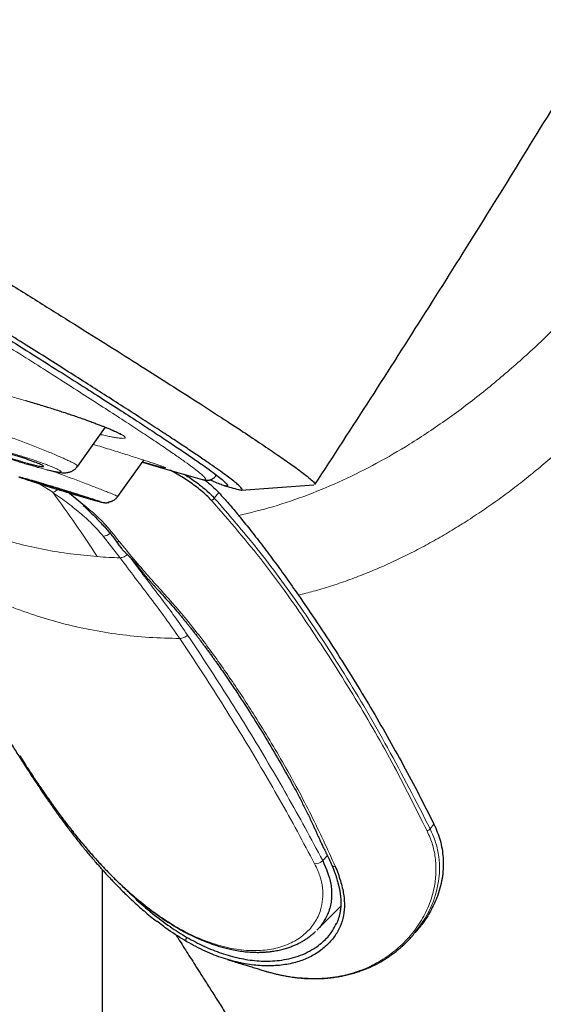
# Model space of a CAD drawing. Header units: millimetres. Extents: x 8 to 1023, y 12 to 832.
# Tile 414 of 656: x 924 to 941, y 115 to 148. Entities that reach past the tile are written whole.
import ezdxf

# ---------------------------------------------------------------- set-up
doc = ezdxf.new("R2010")
doc.units = ezdxf.units.MM

msp = doc.modelspace()

# ---------------------------------------------------------------- linework, layer by layer
at = {"color": 7, "linetype": 'Continuous', "lineweight": 30}
for p, q in [((925.593, 133.027), (926.523, 134.324)), ((926.927, 132.021), (927.797, 133.235)), ((930.187, 132.719), (930.186, 132.719)), ((930.191, 132.717), (930.205, 132.739)), ((929.74, 132.591), (929.744, 132.59)), ((931.034, 132.236), (933.455, 132.408)), ((925.325, 132.136), (925.821, 131.721)), ((923.662, 123.397), (923.856, 123.097)), ((926.422, 96.224), (926.422, 119.597)), ((933.551, 117.594), (934.348, 118.402)), ((936.826, 117.513), (936.931, 117.64)), ((931.842, 116.239), (931.85, 116.236))]:
    msp.add_line(p, q, dxfattribs=at)
at = {"color": 8, "linetype": 'Continuous', "lineweight": 0}
for p, q in [((924.762, 132.165), (924.338, 132.436)), ((930.288, 132.153), (930.139, 131.972)), ((927, 129.991), (926.441, 130.701)), ((937.451, 121.12), (937.324, 120.966)), ((933.747, 119.913), (933.904, 120.077))]:
    msp.add_line(p, q, dxfattribs=at)
at = {"color": 8, "linetype": 'Continuous', "lineweight": 0, "flags": 128}
msp.add_lwpolyline([(923.87, 135.211), (923.866, 135.211), (923.852, 135.215)], dxfattribs=at)
at = {"color": 7, "linetype": 'Continuous', "lineweight": 30, "flags": 128}
msp.add_lwpolyline([(927.749, 133.165), (928.42, 132.969), (929.74, 132.59)], dxfattribs=at)
at = {"color": 7, "linetype": 'Continuous', "lineweight": 30}
msp.add_arc((989.766, 344.243), 220, 254.36108, 254.49278, dxfattribs=at)
at = {"color": 8, "linetype": 'Continuous', "lineweight": 0}
for centre, radius, start, end in [((929.932, 132.124), 0.257, 297.081, 323.6613), ((926.425, 131.062), 0.361, 272.5257, 313.5618), ((926.934, 130.594), 0.0812, 220.7793, 300.524), ((937.142, 121.129), 0.244, 289.1897, 318.2436), ((933.492, 120.167), 0.36, 267.71, 315.0873), ((934.128, 119.802), 0.0874, 208.6791, 294.5896)]:
    msp.add_arc(centre, radius, start, end, dxfattribs=at)
at = {"color": 7, "linetype": 'Continuous', "lineweight": 30}
for points, knots in [([(853.093, 180.925), (853.705, 180.571), (854.928, 179.865), (856.83, 178.763), (858.775, 177.634), (860.764, 176.477), (862.794, 175.294), (864.859, 174.088), (867.074, 172.793), (869.439, 171.407), (871.956, 169.929), (874.5, 168.433), (877.063, 166.923), (879.639, 165.402), (882.099, 163.947), (884.436, 162.562), (886.646, 161.251), (888.848, 159.942), (891.038, 158.638), (893.211, 157.343), (895.363, 156.057), (897.491, 154.784), (899.591, 153.526), (901.658, 152.285), (903.69, 151.064), (905.681, 149.864), (907.629, 148.688), (909.53, 147.539), (911.482, 146.356), (913.471, 145.147), (915.479, 143.924), (917.404, 142.747), (919.24, 141.622), (920.982, 140.55), (922.548, 139.582), (923.949, 138.713), (925.198, 137.934), (926.366, 137.203), (927.452, 136.519), (928.453, 135.884), (929.369, 135.299), (930.197, 134.765), (930.936, 134.283), (931.584, 133.854), (932.14, 133.479), (932.602, 133.16), (932.969, 132.896), (933.242, 132.687), (933.424, 132.53), (933.507, 132.44), (933.481, 132.431), (933.474, 132.428)], [0, 0, 0, 0, 0.019766, 0.03953, 0.059293, 0.079056, 0.098819, 0.118582, 0.138344, 0.161401, 0.184459, 0.207518, 0.230575, 0.253632, 0.276689, 0.296452, 0.316216, 0.335979, 0.355744, 0.375509, 0.395272, 0.415035, 0.434799, 0.454562, 0.474325, 0.494089, 0.513852, 0.533616, 0.553381, 0.576439, 0.599496, 0.622553, 0.64561, 0.668666, 0.691722, 0.711486, 0.73125, 0.751013, 0.770777, 0.790542, 0.810307, 0.830071, 0.849836, 0.8696, 0.889363, 0.909127, 0.92889, 0.948653, 0.968416, 0.991473, 1, 1, 1, 1]), ([(930.947, 132.254), (930.965, 132.248), (931.02, 132.232), (931.06, 132.235), (931.07, 132.262), (931.03, 132.318), (930.948, 132.398), (930.828, 132.5), (930.667, 132.626), (930.465, 132.776), (930.222, 132.95), (929.931, 133.153), (929.587, 133.388), (929.186, 133.657), (928.739, 133.953), (928.244, 134.277), (927.703, 134.628), (927.114, 135.007), (926.497, 135.401), (925.858, 135.809), (925.202, 136.224), (924.511, 136.66), (923.786, 137.116), (923.025, 137.593), (922.206, 138.103), (921.327, 138.65), (920.384, 139.234), (919.402, 139.84), (918.381, 140.469), (917.32, 141.121), (916.221, 141.795), (915.12, 142.47), (914.022, 143.141), (912.934, 143.805), (911.822, 144.483), (910.686, 145.174), (909.527, 145.878), (908.361, 146.585), (907.192, 147.292), (906.02, 148), (904.829, 148.719), (903.619, 149.449), (902.389, 150.189), (901.139, 150.941), (899.874, 151.7), (898.579, 152.478), (897.256, 153.272), (895.902, 154.082), (894.538, 154.899), (893.164, 155.72), (891.78, 156.546), (890.407, 157.365), (889.048, 158.174), (887.704, 158.974), (886.352, 159.777), (884.994, 160.583), (883.63, 161.392), (882.259, 162.204), (880.888, 163.016), (879.5, 163.837), (878.1, 164.665), (876.683, 165.501), (875.272, 166.334), (873.866, 167.162), (872.466, 167.986), (871.094, 168.792), (869.752, 169.58), (868.44, 170.349), (867.137, 171.113), (865.842, 171.87), (864.555, 172.622), (863.277, 173.368), (862.012, 174.106), (860.743, 174.845), (859.475, 175.583), (858.21, 176.319), (856.966, 177.041), (855.743, 177.75), (854.541, 178.446), (853.759, 178.897), (853.367, 179.124)], [0, 0, 0, 0, 0.006582, 0.020553, 0.03456, 0.048683, 0.061606, 0.074483, 0.087327, 0.100149, 0.11296, 0.125771, 0.139698, 0.153613, 0.167528, 0.181461, 0.195425, 0.209436, 0.22354, 0.236439, 0.2493, 0.262133, 0.274951, 0.287766, 0.300591, 0.314522, 0.32845, 0.342391, 0.356359, 0.370372, 0.384445, 0.398534, 0.411395, 0.424217, 0.437011, 0.449789, 0.462563, 0.475345, 0.487561, 0.499776, 0.512, 0.524244, 0.536517, 0.548828, 0.561188, 0.573463, 0.586272, 0.599056, 0.611825, 0.624591, 0.637363, 0.650151, 0.662356, 0.674569, 0.6868, 0.699058, 0.711352, 0.72369, 0.736082, 0.748363, 0.761176, 0.773967, 0.786746, 0.799524, 0.812309, 0.825112, 0.837304, 0.849501, 0.861714, 0.87395, 0.886219, 0.898528, 0.910887, 0.923199, 0.936046, 0.948861, 0.961654, 0.974435, 0.987214, 1, 1, 1, 1]), ([(933.489, 132.419), (934.107, 133.37), (935.344, 135.273), (937.175, 138.143), (938.988, 141.024), (940.781, 143.919), (942.364, 146.509), (943.341, 148.139), (943.734, 148.796)], [0, 0, 0, 0, 0.176202, 0.352414, 0.528631, 0.70485, 0.881065, 1, 1, 1, 1]), ([(921.834, 138.163), (922.17, 137.954), (922.841, 137.535), (923.778, 136.948), (924.662, 136.391), (925.488, 135.868), (926.258, 135.377), (926.956, 134.929), (927.583, 134.524), (928.142, 134.159), (928.644, 133.828), (929.089, 133.529), (929.484, 133.259), (929.825, 133.021), (930.107, 132.816), (930.325, 132.649), (930.477, 132.52), (930.565, 132.43), (930.587, 132.379), (930.547, 132.366), (930.451, 132.387), (930.291, 132.446), (930.139, 132.509), (930.022, 132.563), (929.998, 132.575)], [0, 0, 0, 0, 0.048164, 0.096263, 0.144374, 0.192569, 0.240921, 0.289448, 0.335085, 0.380618, 0.426109, 0.471617, 0.517203, 0.565167, 0.61311, 0.661101, 0.709206, 0.757493, 0.805952, 0.851556, 0.897094, 0.942622, 0.988193, 1, 1, 1, 1]), ([(923.87, 135.211), (923.945, 135.189), (924.09, 135.147), (924.31, 135.082), (924.522, 135.017), (924.727, 134.953), (924.923, 134.891), (925.12, 134.827), (925.316, 134.762), (925.508, 134.698), (925.683, 134.637), (925.842, 134.581), (925.995, 134.526), (926.14, 134.473), (926.274, 134.422), (926.387, 134.378), (926.482, 134.341), (926.56, 134.309), (926.622, 134.283), (926.675, 134.261), (926.739, 134.233), (926.815, 134.2), (926.887, 134.166), (926.943, 134.138), (926.981, 134.118), (927.007, 134.104), (927.02, 134.096), (927.025, 134.093), (927.028, 134.092), (927.028, 134.093), (927.028, 134.093)], [0, 0, 0, 0, 0.054476, 0.10706, 0.157739, 0.206486, 0.253268, 0.29806, 0.349154, 0.397343, 0.442635, 0.485055, 0.524652, 0.570239, 0.611477, 0.648342, 0.68081, 0.708863, 0.732488, 0.751882, 0.770805, 0.81142, 0.855699, 0.886402, 0.915711, 0.943536, 0.957576, 0.978271, 0.995718, 1, 1, 1, 1]), ([(923.872, 133.14), (923.842, 133.149), (923.78, 133.166), (923.668, 133.2), (923.536, 133.24), (923.388, 133.288), (923.246, 133.335), (923.115, 133.381), (922.997, 133.425), (922.894, 133.465), (922.81, 133.5), (922.745, 133.531), (922.703, 133.555), (922.684, 133.573), (922.69, 133.583), (922.721, 133.585), (922.778, 133.578), (922.858, 133.564), (922.961, 133.541), (923.081, 133.511), (923.216, 133.475), (923.361, 133.434), (923.511, 133.389), (923.661, 133.342), (923.807, 133.294), (923.945, 133.248), (924.071, 133.202), (924.184, 133.16), (924.28, 133.122), (924.357, 133.088), (924.413, 133.06), (924.447, 133.038), (924.456, 133.023), (924.441, 133.016), (924.4, 133.017), (924.334, 133.027), (924.246, 133.045), (924.137, 133.07), (924.012, 133.102), (923.919, 133.127), (923.872, 133.14)], [0, 0, 0, 0, 0.017723, 0.035446, 0.062718, 0.089988, 0.116528, 0.143065, 0.169015, 0.194961, 0.220696, 0.246429, 0.272425, 0.29842, 0.325065, 0.351712, 0.379119, 0.40653, 0.43445, 0.462374, 0.490316, 0.51826, 0.545744, 0.573226, 0.599993, 0.626757, 0.652857, 0.678955, 0.704704, 0.730451, 0.756314, 0.782176, 0.808592, 0.83501, 0.862191, 0.889376, 0.917042, 0.94471, 0.972354, 1, 1, 1, 1]), ([(924.574, 132.911), (924.58, 132.91), (924.619, 132.9), (924.681, 132.885), (924.759, 132.867), (924.829, 132.852), (924.892, 132.839), (924.948, 132.83), (924.996, 132.822), (925.046, 132.816), (925.102, 132.811), (925.159, 132.81), (925.224, 132.814), (925.289, 132.826), (925.339, 132.841), (925.381, 132.857), (925.415, 132.874), (925.443, 132.89), (925.484, 132.918), (925.538, 132.961), (925.574, 133.007), (925.591, 133.029)], [0, 0, 0, 0, 0.016449, 0.098709, 0.175151, 0.245705, 0.31934, 0.385719, 0.44507, 0.503565, 0.566017, 0.633237, 0.703449, 0.747007, 0.788982, 0.822035, 0.846134, 0.866066, 0.885862, 0.944062, 1, 1, 1, 1]), ([(924.14, 132.54), (924.106, 132.55), (924.038, 132.569), (923.948, 132.595), (923.867, 132.617), (923.797, 132.637), (923.738, 132.652), (923.691, 132.664), (923.657, 132.672), (923.637, 132.676), (923.63, 132.675), (923.638, 132.67), (923.659, 132.661), (923.698, 132.647), (923.757, 132.625), (923.844, 132.596), (923.949, 132.561), (924.072, 132.521), (924.212, 132.476), (924.366, 132.427), (924.53, 132.375), (924.701, 132.322), (924.876, 132.268), (925.052, 132.214), (925.229, 132.161), (925.403, 132.108), (925.571, 132.058), (925.729, 132.012), (925.863, 131.973), (925.974, 131.941), (926.065, 131.915), (926.145, 131.892), (926.215, 131.873), (926.274, 131.858), (926.321, 131.846), (926.355, 131.838), (926.375, 131.834), (926.382, 131.835), (926.374, 131.84), (926.353, 131.849), (926.314, 131.864), (926.254, 131.885), (926.168, 131.914), (926.062, 131.949), (925.939, 131.99), (925.799, 132.034), (925.645, 132.083), (925.481, 132.135), (925.311, 132.188), (925.136, 132.241), (924.959, 132.295), (924.783, 132.349), (924.61, 132.401), (924.442, 132.451), (924.283, 132.498), (924.187, 132.526), (924.14, 132.54)], [0, 0, 0, 0, 0.015507, 0.031239, 0.046808, 0.062453, 0.078414, 0.094045, 0.109502, 0.124946, 0.140483, 0.155963, 0.171559, 0.187438, 0.208436, 0.229159, 0.249973, 0.270534, 0.291249, 0.312484, 0.333275, 0.354264, 0.374972, 0.395744, 0.416471, 0.437493, 0.458582, 0.479352, 0.500142, 0.51571, 0.53121, 0.546802, 0.562643, 0.578239, 0.593873, 0.609637, 0.625108, 0.640605, 0.656069, 0.671669, 0.687576, 0.708606, 0.729321, 0.750088, 0.770727, 0.791436, 0.812579, 0.833512, 0.854236, 0.875081, 0.895741, 0.916445, 0.937535, 0.958321, 0.979267, 1, 1, 1, 1]), ([(930.049, 131.895), (929.935, 132.007), (929.715, 132.222), (929.321, 132.506), (928.979, 132.731), (928.747, 132.856), (928.666, 132.899)], [0, 0, 0, 0, 0.301003, 0.584832, 0.854753, 1, 1, 1, 1]), ([(929.126, 132.769), (929.167, 132.744), (929.341, 132.638), (929.603, 132.451), (929.903, 132.214), (930.063, 132.05), (930.139, 131.972)], [0, 0, 0, 0, 0.10403, 0.433132, 0.731543, 1, 1, 1, 1]), ([(929.742, 132.59), (929.755, 132.586), (929.779, 132.58), (929.814, 132.573), (929.845, 132.568), (929.873, 132.565), (929.898, 132.563), (929.921, 132.564), (929.941, 132.565), (929.959, 132.567), (929.975, 132.569), (929.988, 132.572), (929.998, 132.575), (930.007, 132.577), (930.017, 132.58), (930.028, 132.584), (930.042, 132.589), (930.058, 132.596), (930.082, 132.609), (930.116, 132.631), (930.157, 132.668), (930.179, 132.699), (930.19, 132.716)], [0, 0, 0, 0, 0.105223, 0.202661, 0.292302, 0.374134, 0.448144, 0.514321, 0.572653, 0.623132, 0.665748, 0.700497, 0.722632, 0.739734, 0.753254, 0.768701, 0.786625, 0.807034, 0.829929, 0.878357, 0.935086, 1, 1, 1, 1]), ([(925.02, 132.231), (924.988, 132.241), (924.923, 132.26), (924.808, 132.296), (924.678, 132.336), (924.537, 132.38), (924.407, 132.421), (924.291, 132.458), (924.193, 132.49), (924.114, 132.517), (924.056, 132.537), (924.02, 132.551), (924.009, 132.557), (924.021, 132.557), (924.058, 132.548), (924.12, 132.532), (924.205, 132.508), (924.311, 132.477), (924.436, 132.441), (924.575, 132.4), (924.723, 132.356), (924.875, 132.309), (925.026, 132.263), (925.173, 132.217), (925.31, 132.174), (925.435, 132.135), (925.544, 132.099), (925.635, 132.069), (925.706, 132.045), (925.756, 132.027), (925.783, 132.016), (925.786, 132.013), (925.764, 132.016), (925.717, 132.028), (925.646, 132.047), (925.553, 132.073), (925.44, 132.106), (925.31, 132.144), (925.169, 132.186), (925.07, 132.216), (925.02, 132.231)], [0, 0, 0, 0, 0.017723, 0.035446, 0.062718, 0.089988, 0.116528, 0.143065, 0.169015, 0.194961, 0.220696, 0.246429, 0.272425, 0.29842, 0.325065, 0.351712, 0.379119, 0.40653, 0.43445, 0.462374, 0.490316, 0.51826, 0.545744, 0.573226, 0.599993, 0.626757, 0.652857, 0.678955, 0.704704, 0.730451, 0.756314, 0.782176, 0.808592, 0.83501, 0.862191, 0.889376, 0.917042, 0.94471, 0.972354, 1, 1, 1, 1]), ([(929.827, 132.571), (929.91, 132.504), (930.076, 132.37), (930.217, 132.226), (930.288, 132.153)], [0, 0, 0, 0, 0.496669, 1, 1, 1, 1]), ([(926.62, 131.835), (926.619, 131.835), (926.618, 131.836), (926.62, 131.837), (926.622, 131.838), (926.625, 131.839), (926.627, 131.84), (926.629, 131.841), (926.634, 131.842), (926.642, 131.844), (926.653, 131.847), (926.67, 131.851), (926.693, 131.856), (926.716, 131.862), (926.744, 131.873), (926.777, 131.889), (926.813, 131.912), (926.851, 131.942), (926.889, 131.979), (926.912, 132.009), (926.924, 132.025)], [0, 0, 0, 0, 0.028118, 0.048201, 0.062873, 0.068613, 0.073706, 0.078655, 0.084008, 0.097501, 0.127858, 0.172303, 0.254889, 0.364972, 0.480292, 0.587608, 0.690049, 0.790918, 0.893357, 1, 1, 1, 1]), ([(930.288, 132.153), (930.4, 132.031), (930.627, 131.782), (930.843, 131.523), (930.953, 131.391)], [0, 0, 0, 0, 0.492118, 1, 1, 1, 1]), ([(925.779, 131.722), (925.795, 131.707), (925.841, 131.665), (925.952, 131.563), (926.103, 131.414), (926.278, 131.237), (926.423, 131.085), (926.546, 130.951), (926.653, 130.828), (926.765, 130.69), (926.836, 130.593), (926.873, 130.542)], [0, 0, 0, 0, 0.036436, 0.105435, 0.257716, 0.406226, 0.551768, 0.645515, 0.751582, 0.869852, 1, 1, 1, 1]), ([(926.376, 131.838), (926.393, 131.834), (926.425, 131.827), (926.464, 131.821), (926.497, 131.817), (926.525, 131.816), (926.548, 131.816), (926.568, 131.818), (926.583, 131.82), (926.595, 131.822), (926.605, 131.823), (926.612, 131.825), (926.617, 131.826), (926.624, 131.828), (926.628, 131.829), (926.628, 131.83), (926.627, 131.83)], [0, 0, 0, 0, 0.21484, 0.40029, 0.55277, 0.672722, 0.761415, 0.795273, 0.823592, 0.848642, 0.860917, 0.872923, 0.886204, 0.902233, 0.945563, 1, 1, 1, 1]), ([(930.95, 131.387), (931.074, 131.236), (931.331, 130.923), (931.715, 130.429), (932.113, 129.9), (932.525, 129.334), (932.798, 128.943), (932.939, 128.743)], [0, 0, 0, 0, 0.176807, 0.36519, 0.565171, 0.776769, 1, 1, 1, 1]), ([(926.873, 130.541), (926.903, 130.497), (926.961, 130.413), (927.045, 130.299), (927.124, 130.209), (927.2, 130.138), (927.27, 130.071), (927.339, 130.005), (927.408, 129.933), (927.472, 129.857), (927.532, 129.784), (927.587, 129.714), (927.645, 129.641), (927.698, 129.573), (927.744, 129.515), (927.777, 129.473), (927.805, 129.438), (927.83, 129.407), (927.856, 129.375), (927.886, 129.339), (927.92, 129.299), (927.965, 129.247), (928.025, 129.18), (928.097, 129.1), (928.172, 129.017), (928.296, 128.88), (928.465, 128.694), (928.678, 128.458), (928.844, 128.269), (928.967, 128.125), (929.049, 128.026), (929.131, 127.926), (929.211, 127.827), (929.286, 127.734), (929.35, 127.653), (929.403, 127.586), (929.447, 127.53), (929.487, 127.478), (929.527, 127.427), (929.573, 127.367), (929.63, 127.293), (929.698, 127.203), (929.771, 127.106), (929.849, 127.002), (929.927, 126.896), (930.005, 126.79), (930.081, 126.685), (930.154, 126.582), (930.252, 126.446), (930.371, 126.277), (930.511, 126.074), (930.648, 125.872), (930.784, 125.67), (931.036, 125.291), (931.396, 124.731), (931.856, 123.987), (932.299, 123.237), (932.646, 122.622), (932.905, 122.144), (933.081, 121.805), (933.253, 121.462), (933.38, 121.195), (933.467, 121.006), (933.515, 120.899), (933.564, 120.791), (933.614, 120.681), (933.666, 120.567), (933.725, 120.438), (933.796, 120.293), (933.878, 120.13), (933.967, 119.953), (934.023, 119.826), (934.052, 119.76)], [0, 0, 0, 0, 0.011495, 0.0218529, 0.0306472, 0.0379777, 0.0451879, 0.0525026, 0.0599459, 0.0679631, 0.0750513, 0.0812028, 0.0878493, 0.0957292, 0.1004785, 0.1044309, 0.1075829, 0.110292, 0.1133723, 0.1168541, 0.1207362, 0.1250164, 0.1325463, 0.1409934, 0.1495614, 0.1580222, 0.1830057, 0.2070289, 0.2311493, 0.2408305, 0.2506322, 0.2605529, 0.270567, 0.2798781, 0.2880847, 0.2942276, 0.299563, 0.3043559, 0.3093031, 0.3144445, 0.3219379, 0.3305658, 0.3403283, 0.3500037, 0.3603347, 0.3704926, 0.3804112, 0.3900907, 0.399531, 0.4189543, 0.4376659, 0.4563637, 0.4750608, 0.4937563, 0.5613495, 0.6289478, 0.6965447, 0.7641423, 0.7938958, 0.8236438, 0.8533745, 0.8833925, 0.8923716, 0.9014357, 0.9105865, 0.919825, 0.9292829, 0.9395742, 0.9528873, 0.9674484, 0.9831824, 1, 1, 1, 1]), ([(932.939, 128.743), (933.149, 128.437), (933.57, 127.824), (934.177, 126.895), (934.768, 125.956), (935.341, 125.007), (935.897, 124.049), (936.435, 123.081), (936.955, 122.105), (937.285, 121.449), (937.451, 121.12)], [0, 0, 0, 0, 0.122628, 0.245916, 0.369873, 0.494508, 0.619829, 0.745846, 0.872567, 1, 1, 1, 1]), ([(921.968, 126.064), (921.996, 126.018), (922.062, 125.908), (922.168, 125.735), (922.282, 125.55), (922.393, 125.371), (922.5, 125.2), (922.601, 125.038), (922.695, 124.888), (922.802, 124.717), (922.927, 124.517), (923.099, 124.241), (923.303, 123.915), (923.541, 123.537), (923.786, 123.152), (924.037, 122.764), (924.294, 122.376), (924.544, 122.007), (924.786, 121.658), (925.021, 121.33), (925.262, 121.006), (925.505, 120.69), (925.748, 120.385), (925.987, 120.095), (926.183, 119.867), (926.335, 119.694), (926.448, 119.568), (926.568, 119.437), (926.69, 119.305), (926.819, 119.17), (926.95, 119.035), (927.093, 118.891), (927.25, 118.738), (927.422, 118.576), (927.607, 118.406), (927.806, 118.232), (928.009, 118.061), (928.146, 117.953), (928.211, 117.901)], [0, 0, 0, 0, 0.018492, 0.044233, 0.068046, 0.089945, 0.112214, 0.132116, 0.149741, 0.16677, 0.193767, 0.221122, 0.263249, 0.306156, 0.349337, 0.392501, 0.435618, 0.478666, 0.515518, 0.55244, 0.589426, 0.626411, 0.662463, 0.697182, 0.730552, 0.746408, 0.761936, 0.778063, 0.796691, 0.81312, 0.831124, 0.850701, 0.871848, 0.894992, 0.919763, 0.946162, 0.974196, 1, 1, 1, 1]), ([(923.914, 123.008), (923.914, 123.007), (923.941, 122.968), (923.999, 122.877), (924.09, 122.74), (924.192, 122.587), (924.306, 122.417), (924.433, 122.232), (924.57, 122.035), (924.739, 121.795), (924.944, 121.513), (925.185, 121.19), (925.438, 120.865), (925.702, 120.538), (925.978, 120.212), (926.264, 119.89), (926.558, 119.575), (926.859, 119.271), (927.166, 118.98), (927.471, 118.709), (927.774, 118.458), (928.072, 118.227), (928.332, 118.041), (928.548, 117.897), (928.715, 117.791), (928.87, 117.697), (929.013, 117.615), (929.144, 117.544), (929.262, 117.482), (929.367, 117.43), (929.459, 117.386), (929.542, 117.348), (929.62, 117.313), (929.702, 117.278), (929.795, 117.239), (929.906, 117.196), (930.037, 117.147), (930.188, 117.096), (930.358, 117.043), (930.537, 116.995), (930.737, 116.949), (930.948, 116.91), (931.169, 116.881), (931.344, 116.867), (931.477, 116.862), (931.57, 116.861), (931.657, 116.861), (931.736, 116.864), (931.805, 116.868), (931.865, 116.872), (931.92, 116.877), (931.978, 116.883), (932.045, 116.891), (932.125, 116.903), (932.211, 116.918), (932.299, 116.935), (932.386, 116.956), (932.493, 116.984), (932.617, 117.022), (932.751, 117.072), (932.872, 117.124), (932.961, 117.167), (933.024, 117.201), (933.066, 117.224), (933.113, 117.252), (933.168, 117.286), (933.23, 117.327), (933.298, 117.376), (933.371, 117.432), (933.442, 117.492), (933.486, 117.534), (933.506, 117.554)], [0, 0, 0, 0, 0.000066, 0.009927, 0.02086, 0.032917, 0.0461, 0.061124, 0.076936, 0.093034, 0.118634, 0.144846, 0.171681, 0.199157, 0.227289, 0.255969, 0.284829, 0.313855, 0.343011, 0.372284, 0.399703, 0.427204, 0.454778, 0.471011, 0.486371, 0.500546, 0.513543, 0.525586, 0.536425, 0.546055, 0.55447, 0.561753, 0.568843, 0.576192, 0.584474, 0.594584, 0.60676, 0.620835, 0.636806, 0.654316, 0.671705, 0.693963, 0.715632, 0.736772, 0.746691, 0.756485, 0.765654, 0.773924, 0.781291, 0.787754, 0.793313, 0.799118, 0.806547, 0.815356, 0.825447, 0.835649, 0.845624, 0.855371, 0.873308, 0.889965, 0.905338, 0.920818, 0.926392, 0.932124, 0.938844, 0.946756, 0.955861, 0.965966, 0.977221, 0.989622, 1, 1, 1, 1]), ([(937.451, 121.12), (937.526, 120.944), (937.682, 120.578), (937.771, 119.995), (937.751, 119.38), (937.649, 118.969), (937.576, 118.763), (937.576, 118.763), (937.576, 118.763), (937.576, 118.763), (937.576, 118.763), (937.576, 118.763), (937.576, 118.762), (937.575, 118.761), (937.575, 118.759), (937.573, 118.754), (937.567, 118.738), (937.546, 118.683), (937.499, 118.57), (937.417, 118.389), (937.269, 118.115), (937.11, 117.853), (936.965, 117.693), (936.923, 117.647)], [0, 0, 0, 0, 0.145801, 0.302292, 0.470215, 0.650171, 0.650179, 0.650185, 0.650196, 0.650216, 0.650252, 0.65032, 0.650447, 0.650696, 0.651211, 0.652358, 0.655127, 0.664856, 0.698635, 0.751507, 0.82347, 0.949107, 1, 1, 1, 1]), ([(933.747, 119.913), (933.86, 119.649), (934.003, 119.313), (934.044, 118.928), (934.047, 118.726), (934.027, 118.524), (933.984, 118.322), (933.901, 118.09), (933.773, 117.86), (933.648, 117.687), (933.565, 117.613), (933.548, 117.597)], [0, 0, 0, 0, 0.292966, 0.372478, 0.454492, 0.539024, 0.626084, 0.72066, 0.85651, 0.969935, 1, 1, 1, 1]), ([(934.165, 119.723), (934.228, 119.56), (934.353, 119.234), (934.454, 118.788), (934.484, 118.372), (934.432, 117.984), (934.296, 117.624), (934.085, 117.297), (933.805, 117.009), (933.463, 116.768), (933.065, 116.583), (932.616, 116.461), (932.123, 116.403), (931.593, 116.413), (931.03, 116.495), (930.443, 116.653), (929.837, 116.883), (929.427, 117.105), (929.221, 117.216)], [0, 0, 0, 0, 0.062832, 0.125652, 0.188257, 0.250453, 0.312526, 0.374843, 0.437255, 0.499573, 0.561866, 0.624336, 0.686899, 0.749481, 0.812038, 0.874575, 0.937171, 1, 1, 1, 1]), ([(934.052, 119.76), (934.07, 119.714), (934.106, 119.626), (934.152, 119.504), (934.189, 119.395), (934.22, 119.299), (934.244, 119.216), (934.263, 119.145), (934.277, 119.087), (934.288, 119.042), (934.295, 119.008), (934.301, 118.981), (934.305, 118.96), (934.309, 118.943), (934.312, 118.923), (934.316, 118.902), (934.321, 118.871), (934.327, 118.831), (934.334, 118.781), (934.341, 118.718), (934.348, 118.643), (934.352, 118.554), (934.352, 118.46), (934.347, 118.373), (934.34, 118.3), (934.332, 118.245), (934.325, 118.199), (934.317, 118.157), (934.308, 118.117), (934.292, 118.055), (934.267, 117.971), (934.234, 117.882), (934.209, 117.826), (934.199, 117.805), (934.198, 117.802)], [0, 0, 0, 0, 0.058946, 0.112822, 0.161547, 0.205076, 0.24339, 0.276488, 0.304374, 0.324508, 0.340668, 0.354345, 0.362957, 0.370985, 0.380404, 0.391213, 0.403409, 0.425372, 0.450745, 0.479317, 0.521366, 0.567615, 0.618048, 0.672651, 0.708845, 0.739735, 0.765333, 0.787429, 0.810561, 0.834953, 0.89608, 0.961274, 0.995257, 1, 1, 1, 1]), ([(927.254, 118.905), (927.329, 118.829), (927.599, 118.558), (928.072, 118.157), (928.656, 117.708), (929.042, 117.473), (929.23, 117.359)], [0, 0, 0, 0, 0.1183115, 0.4253214, 0.7190048, 1, 1, 1, 1]), ([(929.221, 117.216), (929.015, 117.341), (928.68, 117.542), (928.351, 117.802), (928.225, 117.901)], [0, 0, 0, 0, 0.617694, 1, 1, 1, 1]), ([(929.23, 117.359), (929.418, 117.256), (929.803, 117.047), (930.283, 116.859), (930.672, 116.739), (930.968, 116.666), (931.264, 116.612), (931.559, 116.577), (931.858, 116.565), (932.162, 116.575), (932.473, 116.614), (932.785, 116.684), (933.092, 116.79), (933.452, 116.968), (933.795, 117.228), (934.06, 117.532), (934.164, 117.74), (934.204, 117.822)], [0, 0, 0, 0, 0.08421, 0.172224, 0.217735, 0.264267, 0.311841, 0.360476, 0.410657, 0.464726, 0.522697, 0.584583, 0.650394, 0.720141, 0.83696, 0.935777, 1, 1, 1, 1]), ([(928.859, 117.448), (928.872, 117.428), (928.917, 117.356), (929.011, 117.208), (929.145, 116.998), (929.3, 116.754), (929.465, 116.494), (929.657, 116.19), (929.877, 115.844), (930.123, 115.457), (930.377, 115.057), (930.639, 114.644), (930.889, 114.25), (931.125, 113.877), (931.346, 113.529), (931.568, 113.179), (931.789, 112.831), (932.029, 112.452), (932.288, 112.044), (932.566, 111.607), (932.842, 111.172), (933.116, 110.741), (933.388, 110.311), (933.658, 109.885), (933.894, 109.515), (934.092, 109.202), (934.251, 108.951), (934.403, 108.712), (934.547, 108.485), (934.683, 108.271), (934.809, 108.073), (934.925, 107.89), (935.031, 107.722), (935.131, 107.565), (935.223, 107.42), (935.304, 107.292), (935.377, 107.178), (935.444, 107.071), (935.515, 106.959), (935.592, 106.838), (935.674, 106.709), (935.768, 106.561), (935.873, 106.395), (935.991, 106.209), (936.117, 106.011), (936.245, 105.809), (936.376, 105.603), (936.508, 105.395), (936.646, 105.177), (936.791, 104.949), (936.941, 104.712), (937.097, 104.467), (937.347, 104.072), (937.689, 103.533), (938.148, 102.809), (938.631, 102.049), (939.136, 101.253), (939.554, 100.594), (939.886, 100.071), (940.133, 99.681), (940.379, 99.294), (940.621, 98.912), (940.856, 98.542), (941.079, 98.191), (941.288, 97.861), (941.485, 97.551), (941.674, 97.253), (941.854, 96.969), (942.022, 96.705), (942.177, 96.46), (942.32, 96.235), (942.458, 96.017), (942.595, 95.801), (942.733, 95.584), (942.872, 95.364), (943.018, 95.134), (943.17, 94.895), (943.329, 94.645), (943.49, 94.39), (943.656, 94.129), (943.835, 93.847), (944.029, 93.541), (944.238, 93.212), (944.456, 92.868), (944.683, 92.51), (944.919, 92.139), (945.163, 91.753), (945.417, 91.354), (945.675, 90.947), (945.935, 90.536), (946.196, 90.125), (946.456, 89.715), (946.715, 89.308), (946.97, 88.904), (947.271, 88.43), (947.616, 87.887), (948.003, 87.276), (948.384, 86.675), (948.76, 86.084), (949.129, 85.502), (949.442, 85.008), (949.699, 84.603), (949.898, 84.289), (950.089, 83.989), (950.271, 83.701), (950.446, 83.426), (950.613, 83.163), (950.77, 82.914), (950.919, 82.68), (951.035, 82.498), (951.12, 82.364), (951.178, 82.271), (951.241, 82.172), (951.311, 82.063), (951.388, 81.941), (951.472, 81.807), (951.565, 81.662), (951.665, 81.504), (951.774, 81.332), (951.891, 81.147), (952.018, 80.948), (952.152, 80.736), (952.295, 80.51), (952.445, 80.274), (952.603, 80.026), (952.767, 79.767), (952.939, 79.495), (953.121, 79.209), (953.311, 78.908), (953.512, 78.593), (953.72, 78.264), (953.937, 77.922), (954.162, 77.567), (954.395, 77.2), (954.553, 76.95), (954.634, 76.823)], [0, 0, 0, 0, 0.0014597, 0.005314, 0.0109444, 0.016958, 0.0233546, 0.0301343, 0.0393568, 0.0488932, 0.0587417, 0.0689023, 0.079375, 0.0878226, 0.0964427, 0.1050617, 0.1136396, 0.1221764, 0.1330055, 0.1437678, 0.1544632, 0.1650917, 0.1756534, 0.1861482, 0.1965388, 0.2030332, 0.2092217, 0.2151043, 0.2206812, 0.2259522, 0.2309174, 0.2353188, 0.2394483, 0.243306, 0.2468917, 0.2502056, 0.2527596, 0.2553058, 0.2580655, 0.2610394, 0.2642275, 0.2676297, 0.2719143, 0.2764963, 0.2813757, 0.2865526, 0.2914416, 0.2965691, 0.3019352, 0.3075399, 0.3133832, 0.3194643, 0.3256377, 0.342526, 0.3592845, 0.3790661, 0.3986638, 0.4180777, 0.4277157, 0.4373077, 0.4468538, 0.456311, 0.4654471, 0.4742276, 0.4821806, 0.4898175, 0.4971383, 0.5041429, 0.5108314, 0.5166375, 0.5221824, 0.527482, 0.5327671, 0.5381128, 0.5435191, 0.548986, 0.5550696, 0.5612266, 0.567457, 0.5738514, 0.580522, 0.5882933, 0.596409, 0.604869, 0.6136734, 0.6228222, 0.6323153, 0.6421528, 0.6523346, 0.6623296, 0.6725256, 0.6826415, 0.6926632, 0.7025906, 0.7124239, 0.7276859, 0.7427152, 0.7575119, 0.772076, 0.7864074, 0.8005061, 0.8085712, 0.8162966, 0.8236823, 0.8307284, 0.8375537, 0.8440269, 0.850148, 0.8559169, 0.8613338, 0.8636057, 0.8658126, 0.8681913, 0.870889, 0.8739057, 0.8771789, 0.8807597, 0.8846483, 0.8888444, 0.893433, 0.8983405, 0.903567, 0.9091124, 0.9149767, 0.9210468, 0.9274245, 0.9341099, 0.9411029, 0.9485557, 0.9563289, 0.9644225, 0.9728364, 0.9815706, 0.9906251, 1, 1, 1, 1]), ([(932.902, 116.018), (932.958, 116.012), (933.065, 116.001), (933.216, 115.992), (933.352, 115.987), (933.474, 115.986), (933.576, 115.987), (933.66, 115.989), (933.728, 115.993), (933.793, 115.996), (933.85, 116.001), (933.899, 116.005), (933.933, 116.008), (933.963, 116.011), (934, 116.015), (934.054, 116.021), (934.124, 116.03), (934.211, 116.042), (934.309, 116.059), (934.412, 116.078), (934.511, 116.1), (934.606, 116.122), (934.699, 116.147), (934.789, 116.172), (934.878, 116.2), (934.959, 116.227), (935.033, 116.253), (935.098, 116.277), (935.152, 116.298), (935.197, 116.316), (935.238, 116.333), (935.282, 116.352), (935.335, 116.375), (935.4, 116.405), (935.475, 116.441), (935.556, 116.482), (935.637, 116.526), (935.733, 116.581), (935.841, 116.646), (935.957, 116.722), (936.051, 116.788), (936.127, 116.844), (936.189, 116.892), (936.253, 116.943), (936.324, 117.002), (936.398, 117.066), (936.474, 117.137), (936.553, 117.213), (936.64, 117.302), (936.71, 117.377), (936.749, 117.423), (936.759, 117.435)], [0, 0, 0, 0, 0.035366, 0.0677, 0.097028, 0.123369, 0.146737, 0.163949, 0.179109, 0.192224, 0.206872, 0.217693, 0.224692, 0.230182, 0.237568, 0.25015, 0.26603, 0.285204, 0.309204, 0.33345, 0.35674, 0.379076, 0.400459, 0.423202, 0.444762, 0.465142, 0.483819, 0.500073, 0.513902, 0.525307, 0.534735, 0.545432, 0.559332, 0.576433, 0.596736, 0.619579, 0.641893, 0.663297, 0.700173, 0.733993, 0.764388, 0.784943, 0.8033, 0.823191, 0.846458, 0.873112, 0.897109, 0.924459, 0.955173, 0.989263, 1, 1, 1, 1]), ([(930.578, 116.618), (930.723, 116.574), (930.991, 116.494), (931.325, 116.393), (931.548, 116.326), (931.7, 116.28), (931.79, 116.252), (931.842, 116.237)], [0, 0, 0, 0, 0.348763, 0.644479, 0.787167, 0.878434, 1, 1, 1, 1]), ([(931.838, 116.237), (931.848, 116.235), (931.871, 116.228), (931.91, 116.216), (931.96, 116.202), (932.022, 116.185), (932.095, 116.166), (932.185, 116.143), (932.295, 116.118), (932.426, 116.091), (932.572, 116.064), (932.733, 116.038), (932.844, 116.025), (932.902, 116.018)], [0, 0, 0, 0, 0.0239824, 0.0586792, 0.104125, 0.1603349, 0.2273194, 0.30509, 0.4126765, 0.535867, 0.6747362, 0.8293951, 1, 1, 1, 1])]:
    msp.add_open_spline(points, degree=3, knots=knots, dxfattribs=at)
at = {"color": 8, "linetype": 'Continuous', "lineweight": 0}
for points, knots in [([(930.951, 131.389), (931.331, 131.482), (932.107, 131.67), (933.267, 132.07), (934.422, 132.554), (935.548, 133.118), (936.713, 133.793), (937.903, 134.587), (939.107, 135.499), (940.255, 136.471), (941.354, 137.488), (942.05, 138.195), (942.398, 138.548)], [0, 0, 0, 0, 0.08738, 0.17864, 0.269893, 0.361149, 0.452426, 0.561912, 0.671435, 0.780951, 0.890463, 1, 1, 1, 1]), ([(929.744, 132.59), (929.776, 132.583), (929.843, 132.567), (929.863, 132.592), (929.827, 132.65), (929.729, 132.745), (929.577, 132.871), (929.367, 133.031), (929.1, 133.225), (928.769, 133.456), (928.369, 133.729), (927.898, 134.044), (927.364, 134.397), (926.766, 134.786), (926.106, 135.211), (925.401, 135.664), (924.654, 136.139), (923.874, 136.633), (923.042, 137.156), (922.164, 137.707), (921.537, 138.097), (921.223, 138.293)], [0, 0, 0, 0, 0.050211, 0.104668, 0.159426, 0.210936, 0.262254, 0.313445, 0.364573, 0.415702, 0.470284, 0.524777, 0.579262, 0.633821, 0.688534, 0.74334, 0.794815, 0.846148, 0.89741, 0.94867, 1, 1, 1, 1]), ([(944.079, 135.98), (943.922, 135.813), (943.609, 135.48), (943.129, 134.987), (942.64, 134.501), (942.141, 134.025), (941.631, 133.558), (941.117, 133.111), (940.601, 132.685), (940.082, 132.28), (939.551, 131.888), (939.009, 131.511), (938.466, 131.156), (937.924, 130.823), (937.383, 130.512), (936.835, 130.218), (936.281, 129.942), (935.721, 129.686), (935.155, 129.449), (934.585, 129.232), (934.011, 129.038), (933.462, 128.873), (933.103, 128.785), (932.938, 128.744)], [0, 0, 0, 0, 0.051341, 0.102652, 0.153931, 0.205185, 0.256432, 0.307706, 0.356116, 0.404618, 0.453181, 0.501764, 0.550334, 0.596288, 0.642181, 0.687997, 0.733727, 0.779365, 0.824914, 0.870385, 0.915795, 0.961171, 1, 1, 1, 1]), ([(922.452, 135.312), (922.416, 135.327), (922.327, 135.364), (922.208, 135.416), (922.094, 135.47), (922.005, 135.517), (921.939, 135.556), (921.898, 135.589), (921.881, 135.615), (921.889, 135.633), (921.922, 135.643), (921.977, 135.646), (922.056, 135.641), (922.157, 135.628), (922.279, 135.608), (922.421, 135.58), (922.582, 135.546), (922.762, 135.504), (922.958, 135.457), (923.167, 135.403), (923.386, 135.345), (923.614, 135.283), (923.772, 135.237), (923.852, 135.215)], [0, 0, 0, 0, 0.033176, 0.082494, 0.130843, 0.178693, 0.22653, 0.274722, 0.322704, 0.370956, 0.419951, 0.468674, 0.516859, 0.564956, 0.613421, 0.661432, 0.709383, 0.757714, 0.806854, 0.855519, 0.903662, 0.951686, 1, 1, 1, 1]), ([(926.246, 130.027), (925.948, 130.053), (925.353, 130.106), (924.486, 130.249), (923.642, 130.437), (922.826, 130.674), (922.038, 130.951), (921.28, 131.266), (920.549, 131.617), (919.847, 131.999), (919.17, 132.413), (918.522, 132.858), (917.905, 133.338), (917.319, 133.852), (916.774, 134.406), (916.398, 134.826), (916.22, 135.072), (916.193, 135.108)], [0, 0, 0, 0, 0.0713561, 0.1426301, 0.2137533, 0.2846137, 0.3550855, 0.4252677, 0.4952543, 0.5651132, 0.6349717, 0.7049581, 0.7751403, 0.8456129, 0.9164749, 0.9875984, 1, 1, 1, 1]), ([(923.852, 135.215), (923.938, 135.19), (924.108, 135.141), (924.371, 135.062), (924.637, 134.98), (924.903, 134.896), (925.165, 134.811), (925.42, 134.726), (925.665, 134.643), (925.9, 134.56), (926.121, 134.48), (926.327, 134.403), (926.515, 134.33), (926.684, 134.26), (926.832, 134.196), (926.956, 134.139), (927.053, 134.089), (927.123, 134.046), (927.167, 134.012), (927.182, 133.985), (927.17, 133.967), (927.13, 133.958), (927.064, 133.957), (926.974, 133.965), (926.858, 133.981), (926.718, 134.006), (926.556, 134.039), (926.432, 134.066), (926.359, 134.083), (926.352, 134.085)], [0, 0, 0, 0, 0.038359, 0.076505, 0.114817, 0.153667, 0.192396, 0.23058, 0.268598, 0.306835, 0.345069, 0.383069, 0.42125, 0.460023, 0.498966, 0.537188, 0.575115, 0.613185, 0.651344, 0.689329, 0.727572, 0.766494, 0.805152, 0.843323, 0.881411, 0.919824, 0.95792, 0.995913, 1, 1, 1, 1]), ([(922.403, 134.313), (922.455, 134.297), (922.557, 134.266), (922.736, 134.208), (922.933, 134.143), (923.144, 134.07), (923.365, 133.99), (923.594, 133.907), (923.825, 133.82), (924.056, 133.732), (924.283, 133.643), (924.502, 133.556), (924.71, 133.47), (924.904, 133.388), (925.08, 133.311), (925.235, 133.241), (925.365, 133.179), (925.467, 133.127), (925.54, 133.084), (925.579, 133.055), (925.594, 133.037), (925.591, 133.032), (925.589, 133.03)], [0, 0, 0, 0, 0.0525, 0.104901, 0.157138, 0.209245, 0.261293, 0.313289, 0.365191, 0.416956, 0.468588, 0.520407, 0.572504, 0.624739, 0.676933, 0.728922, 0.780632, 0.832503, 0.884708, 0.937128, 0.976499, 1, 1, 1, 1]), ([(922.608, 133.672), (922.581, 133.677), (922.527, 133.688), (922.461, 133.7), (922.405, 133.707), (922.361, 133.711), (922.329, 133.71), (922.31, 133.705), (922.305, 133.696), (922.313, 133.683), (922.335, 133.665), (922.371, 133.644), (922.42, 133.618), (922.488, 133.586), (922.579, 133.547), (922.697, 133.499), (922.83, 133.448), (922.977, 133.395), (923.137, 133.339), (923.306, 133.281), (923.482, 133.224), (923.659, 133.168), (923.835, 133.114), (924.009, 133.063), (924.177, 133.015), (924.338, 132.971), (924.489, 132.932), (924.625, 132.898), (924.736, 132.874), (924.823, 132.856), (924.891, 132.844), (924.947, 132.837), (924.99, 132.834), (925.022, 132.834), (925.04, 132.839), (925.046, 132.848), (925.038, 132.862), (925.016, 132.879), (924.98, 132.901), (924.931, 132.926), (924.862, 132.958), (924.77, 132.998), (924.653, 133.045), (924.519, 133.096), (924.372, 133.15), (924.212, 133.206), (924.043, 133.263), (923.868, 133.32), (923.691, 133.376), (923.515, 133.43), (923.342, 133.481), (923.173, 133.529), (923.013, 133.573), (922.863, 133.612), (922.725, 133.646), (922.647, 133.663), (922.608, 133.672)], [0, 0, 0, 0, 0.015507, 0.031239, 0.046808, 0.062453, 0.078414, 0.094045, 0.109502, 0.124946, 0.140483, 0.155963, 0.171559, 0.187438, 0.208436, 0.229159, 0.249973, 0.270534, 0.291249, 0.312484, 0.333275, 0.354264, 0.374972, 0.395744, 0.416471, 0.437493, 0.458582, 0.479352, 0.500142, 0.51571, 0.53121, 0.546802, 0.562643, 0.578239, 0.593873, 0.609637, 0.625108, 0.640605, 0.656069, 0.671669, 0.687576, 0.708606, 0.729321, 0.750088, 0.770727, 0.791436, 0.812579, 0.833512, 0.854236, 0.875081, 0.895741, 0.916445, 0.937535, 0.958321, 0.979267, 1, 1, 1, 1]), ([(926.116, 133.757), (926.165, 133.742), (926.301, 133.701), (926.523, 133.633), (926.778, 133.554), (927.025, 133.477), (927.259, 133.403), (927.478, 133.334), (927.682, 133.269), (927.868, 133.209), (928.033, 133.155), (928.177, 133.107), (928.298, 133.065), (928.395, 133.031), (928.465, 133.005), (928.508, 132.987), (928.522, 132.978), (928.508, 132.976), (928.467, 132.984), (928.397, 133), (928.301, 133.024), (928.182, 133.055), (928.038, 133.094), (927.896, 133.134), (927.794, 133.163), (927.754, 133.174)], [0, 0, 0, 0, 0.024726, 0.069791, 0.115495, 0.161047, 0.205959, 0.250678, 0.295657, 0.340629, 0.385326, 0.430237, 0.475844, 0.521649, 0.566607, 0.61122, 0.655999, 0.700879, 0.745558, 0.790543, 0.836327, 0.881797, 0.926694, 0.971495, 1, 1, 1, 1]), ([(928.989, 127.3), (928.648, 127.308), (927.967, 127.325), (926.97, 127.428), (925.996, 127.586), (925.049, 127.802), (924.133, 128.074), (923.249, 128.4), (922.403, 128.778), (921.595, 129.207), (920.828, 129.686), (920.105, 130.214), (919.427, 130.79), (918.797, 131.41), (918.223, 132.076), (917.796, 132.635), (917.582, 132.986), (917.521, 133.087)], [0, 0, 0, 0, 0.069684, 0.139278, 0.208809, 0.278287, 0.34771, 0.417065, 0.486332, 0.555488, 0.624652, 0.693941, 0.763331, 0.8328, 0.902332, 0.971923, 1, 1, 1, 1]), ([(924.757, 132.867), (924.788, 132.856), (924.894, 132.817), (925.082, 132.747), (925.314, 132.66), (925.543, 132.573), (925.765, 132.489), (925.977, 132.408), (926.175, 132.333), (926.355, 132.262), (926.516, 132.199), (926.655, 132.144), (926.768, 132.097), (926.853, 132.062), (926.904, 132.038), (926.927, 132.026), (926.922, 132.026), (926.92, 132.026)], [0, 0, 0, 0, 0.029915, 0.102691, 0.175392, 0.247964, 0.320343, 0.392537, 0.464992, 0.537835, 0.610872, 0.683851, 0.756544, 0.828846, 0.901374, 0.974368, 1, 1, 1, 1]), ([(930.173, 132.763), (930.188, 132.743), (930.206, 132.721), (930.189, 132.719), (930.187, 132.719)], [0, 0, 0, 0, 0.890898, 1, 1, 1, 1]), ([(926.441, 130.701), (926.39, 130.763), (926.287, 130.888), (926.111, 131.073), (925.922, 131.256), (925.717, 131.437), (925.499, 131.618), (925.266, 131.798), (925.021, 131.977), (924.848, 132.096), (924.761, 132.156)], [0, 0, 0, 0, 0.125785, 0.250739, 0.375191, 0.499448, 0.6238, 0.748515, 0.87384, 1, 1, 1, 1]), ([(924.92, 132.261), (924.906, 132.246), (924.874, 132.212), (924.818, 132.175), (924.781, 132.162), (924.762, 132.156)], [0, 0, 0, 0, 0.264306, 0.639424, 1, 1, 1, 1]), ([(924.762, 132.163), (925.018, 131.813), (925.529, 131.114), (926.006, 130.39), (926.245, 130.028)], [0, 0, 0, 0, 0.499867, 1, 1, 1, 1]), ([(925.821, 131.721), (925.935, 131.628), (926.422, 131.231), (926.736, 130.831), (926.976, 130.525)], [0, 0, 0, 0, 0.234321, 1, 1, 1, 1]), ([(937.222, 120.898), (936.839, 121.664), (936.072, 123.195), (934.767, 125.45), (933.344, 127.667), (931.813, 129.854), (930.637, 131.215), (930.049, 131.895)], [0, 0, 0, 0, 0.200305, 0.400351, 0.600185, 0.799969, 1, 1, 1, 1]), ([(930.139, 131.972), (930.62, 131.418), (931.637, 130.248), (933.07, 128.286), (934.524, 126.07), (935.975, 123.602), (936.862, 121.869), (937.324, 120.966)], [0, 0, 0, 0, 0.162883, 0.344147, 0.543993, 0.762572, 1, 1, 1, 1]), ([(926.976, 130.525), (927.298, 130.136), (927.941, 129.359), (928.94, 128.288), (929.852, 127.137), (930.699, 125.945), (931.577, 124.598), (932.48, 123.104), (933.379, 121.44), (933.903, 120.295), (934.165, 119.723)], [0, 0, 0, 0, 0.112196, 0.224322, 0.336129, 0.447905, 0.559737, 0.706327, 0.853115, 1, 1, 1, 1]), ([(926.251, 130.022), (926.376, 130.012), (926.627, 129.994), (926.877, 129.989), (927.002, 129.987)], [0, 0, 0, 0, 0.5001598, 1, 1, 1, 1]), ([(927.003, 129.987), (927.025, 129.989), (927.071, 129.993), (927.14, 130.019), (927.2, 130.054), (927.231, 130.084), (927.243, 130.096)], [0, 0, 0, 0, 0.263362, 0.535229, 0.807181, 1, 1, 1, 1]), ([(928.989, 127.3), (928.832, 127.526), (928.517, 127.98), (928.018, 128.645), (927.509, 129.31), (927.168, 129.762), (926.998, 129.989)], [0, 0, 0, 0, 0.24915, 0.498933, 0.749261, 1, 1, 1, 1]), ([(927.326, 130.017), (927.492, 129.794), (927.848, 129.318), (928.354, 128.658), (928.832, 128.018), (929.109, 127.617), (929.247, 127.416)], [0, 0, 0, 0, 0.254862, 0.544645, 0.772331, 1, 1, 1, 1]), ([(929.247, 127.416), (929.229, 127.399), (929.193, 127.366), (929.127, 127.329), (929.057, 127.304), (929.011, 127.301), (928.989, 127.3)], [0, 0, 0, 0, 0.246111, 0.500003, 0.753893, 1, 1, 1, 1]), ([(929.247, 127.416), (929.482, 127.064), (929.953, 126.358), (930.633, 125.296), (931.297, 124.229), (931.94, 123.156), (932.564, 122.079), (933.169, 120.997), (933.554, 120.275), (933.747, 119.913)], [0, 0, 0, 0, 0.140597, 0.281941, 0.424036, 0.566886, 0.710494, 0.854864, 1, 1, 1, 1]), ([(933.478, 119.808), (933.289, 120.164), (932.911, 120.875), (932.315, 121.944), (931.697, 123.014), (931.056, 124.085), (930.391, 125.156), (929.705, 126.228), (929.227, 126.942), (928.989, 127.3)], [0, 0, 0, 0, 0.142917, 0.285776, 0.4286, 0.571411, 0.714233, 0.857088, 1, 1, 1, 1]), ([(923.856, 123.097), (923.934, 122.976), (924.196, 122.567), (924.681, 121.865), (925.309, 121.016), (925.974, 120.203), (926.613, 119.51), (927.215, 118.933), (927.769, 118.462), (928.329, 118.046), (928.953, 117.65), (929.636, 117.309), (930.361, 117.056), (931.05, 116.921), (931.689, 116.906), (932.267, 116.999), (932.771, 117.192), (933.185, 117.476), (933.497, 117.837), (933.681, 118.229), (933.757, 118.623), (933.75, 119.002), (933.668, 119.399), (933.541, 119.671), (933.478, 119.808)], [0, 0, 0, 0, 0.021636, 0.07325, 0.124942, 0.176536, 0.228225, 0.267115, 0.306001, 0.344826, 0.383546, 0.435211, 0.486978, 0.538522, 0.58999, 0.641592, 0.693019, 0.744317, 0.795659, 0.846902, 0.885228, 0.923464, 0.961674, 1, 1, 1, 1]), ([(932.875, 116.022), (933.132, 116.004), (933.643, 115.969), (934.358, 116.061), (935.021, 116.249), (935.623, 116.533), (936.16, 116.901), (936.625, 117.346), (937.008, 117.852), (937.295, 118.408), (937.46, 118.955), (937.527, 119.475), (937.512, 119.953), (937.423, 120.434), (937.289, 120.744), (937.222, 120.898)], [0, 0, 0, 0, 0.0842458, 0.1678228, 0.2511204, 0.3343968, 0.4178012, 0.5013995, 0.5847282, 0.6676068, 0.7505595, 0.8130262, 0.8754749, 0.9377877, 1, 1, 1, 1]), ([(937.324, 120.966), (937.39, 120.816), (937.525, 120.509), (937.62, 120.047), (937.645, 119.617), (937.59, 119.044), (937.376, 118.273), (936.977, 117.736), (936.758, 117.442)], [0, 0, 0, 0, 0.121621, 0.248663, 0.365824, 0.463687, 0.705634, 1, 1, 1, 1]), ([(929.23, 117.359), (929.225, 117.353), (929.216, 117.341), (929.205, 117.319), (929.196, 117.295), (929.192, 117.271), (929.193, 117.25), (929.199, 117.233), (929.209, 117.222), (929.217, 117.218), (929.221, 117.216)], [0, 0, 0, 0, 0.111201, 0.233428, 0.364299, 0.499967, 0.635642, 0.766532, 0.888781, 1, 1, 1, 1]), ([(931.85, 116.236), (931.901, 116.221), (932.05, 116.175), (932.295, 116.116), (932.587, 116.059), (932.779, 116.034), (932.875, 116.022)], [0, 0, 0, 0, 0.145191, 0.428704, 0.713669, 1, 1, 1, 1])]:
    msp.add_open_spline(points, degree=3, knots=knots, dxfattribs=at)

doc.saveas('drawing.dxf')
